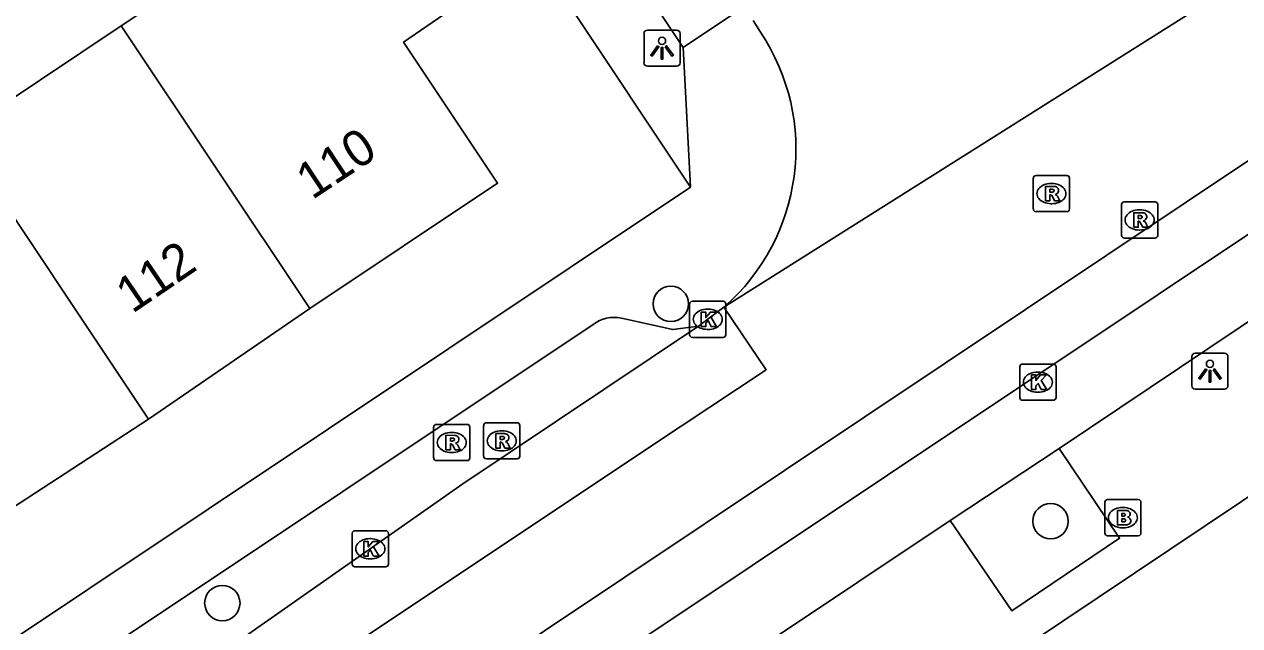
# Model space of a CAD drawing. Extents: x 158352 to 159489, y 383828 to 384597.
# Drawn here: x 158783.7 to 158817.3, y 384192.7 to 384209.34 of the extents above; entities that cross this region are included whole.
import ezdxf

# ---------------------------------------------------------------- set-up
doc = ezdxf.new("R2010")
doc.units = 0
for name, color, linetype in [('IMGEO_Boom', 7, 'Continuous'), ('IMGEO_Brandkraan', 7, 'Continuous'), ('IMGEO_Kolk', 7, 'Continuous'), ('IMGEO_Lichtpunt', 7, 'Continuous'), ('IMGEO_Pand', 7, 'Continuous'), ('IMGEO_Pand_nummerreeks', 7, 'Continuous'), ('IMGEO_Parkeervlak_open', 7, 'Continuous'), ('IMGEO_Rijbaan_lokaal_gesloten', 7, 'Continuous'), ('IMGEO_Rijbaan_lokaal_open', 7, 'Continuous'), ('IMGEO_Rioolput', 7, 'Continuous'), ('IMGEO_Voetpad_open', 7, 'Continuous')]:
    doc.layers.add(name, color=color, linetype=linetype)

msp = doc.modelspace()

# ---------------------------------------------------------------- linework, layer by layer
at = {"layer": 'IMGEO_Boom'}
for centre in [(158801.572, 384201.605), (158812.071, 384195.594), (158789.175, 384193.33)]:
    msp.add_circle(centre, 0.489, dxfattribs=at)
at = {"layer": 'IMGEO_Brandkraan'}
for p, q in [((158813.569, 384195.266), (158813.569, 384196.118)), ((158813.644, 384196.192), (158814.496, 384196.192)), ((158814.57, 384196.118), (158814.57, 384195.266)), ((158814.057, 384195.972), (158814.082, 384195.972)), ((158814.08, 384195.412), (158814.055, 384195.412)), ((158814.496, 384195.192), (158813.644, 384195.192))]:
    msp.add_line(p, q, dxfattribs=at)
for points in [[(158813.569, 384195.266), (158813.569, 384196.118)], [(158813.644, 384196.192), (158814.496, 384196.192)], [(158814.57, 384196.118), (158814.57, 384195.266)], [(158813.917, 384195.892), (158813.917, 384195.492), (158814.13, 384195.492)], [(158814.148, 384195.892), (158813.917, 384195.892)], [(158814.096, 384195.811), (158814.042, 384195.811), (158814.042, 384195.735)], [(158814.042, 384195.735), (158814.095, 384195.735)], [(158814.104, 384195.659), (158814.042, 384195.659), (158814.042, 384195.578)], [(158814.042, 384195.578), (158814.104, 384195.578)], [(158814.496, 384195.192), (158813.644, 384195.192)]]:
    msp.add_lwpolyline(points, dxfattribs=at)
for centre, radius, start, end in [((158813.646, 384196.116), 0.0765, 91.552, 178.448), ((158813.646, 384196.116), 0.0765, 91.552, 178.448), ((158814.494, 384196.116), 0.0765, 1.552, 88.448), ((158814.494, 384196.116), 0.0765, 1.552, 88.448), ((158814.097, 384195.773), 0.0379, 267.8285, 90.9355), ((158814.152, 384195.747), 0.145, 59.4692, 91.5367), ((158814.177, 384195.794), 0.0922, 285.5137, 58.1501), ((158814.182, 384195.602), 0.105, 301.3115, 78.989), ((158814.105, 384195.618), 0.0404, 269.8759, 90.5077), ((158814.136, 384195.743), 0.251, 268.6676, 293.5347), ((158813.646, 384195.268), 0.0765, 181.552, 268.448), ((158813.646, 384195.268), 0.0765, 181.552, 268.448), ((158814.494, 384195.268), 0.0765, 271.552, 358.448), ((158814.494, 384195.268), 0.0765, 271.552, 358.448)]:
    msp.add_arc(centre, radius, start, end, dxfattribs=at)
for centre, major_axis, ratio, start_param, end_param in [((158814.056, 384195.692), (-0.387, 0.002), 0.722429, 4.712389, 7.853982), ((158814.081, 384195.692), (-0.39, 0.002), 0.717154, 1.570796, 4.712389)]:
    msp.add_ellipse(centre, major_axis=major_axis, ratio=ratio, start_param=start_param, end_param=end_param, dxfattribs=at)
at = {"layer": 'IMGEO_Kolk'}
for p, q in [((158802.093, 384200.752), (158802.093, 384201.604)), ((158802.168, 384201.678), (158803.02, 384201.678)), ((158802.581, 384201.458), (158802.606, 384201.458)), ((158803.094, 384201.604), (158803.094, 384200.752)), ((158802.604, 384200.898), (158802.579, 384200.898)), ((158803.02, 384200.678), (158802.168, 384200.678)), ((158811.22, 384199.014), (158811.22, 384199.866)), ((158811.295, 384199.94), (158812.147, 384199.94)), ((158811.708, 384199.72), (158811.733, 384199.72)), ((158812.221, 384199.866), (158812.221, 384199.014)), ((158811.731, 384199.16), (158811.706, 384199.16)), ((158812.147, 384198.94), (158811.295, 384198.94)), ((158792.84, 384195.332), (158793.692, 384195.332)), ((158792.765, 384194.406), (158792.765, 384195.258)), ((158793.253, 384195.112), (158793.278, 384195.112)), ((158793.766, 384195.258), (158793.766, 384194.406)), ((158793.692, 384194.332), (158792.84, 384194.332)), ((158793.276, 384194.552), (158793.251, 384194.552))]:
    msp.add_line(p, q, dxfattribs=at)
for points in [[(158802.093, 384200.752), (158802.093, 384201.604)], [(158802.168, 384201.678), (158803.02, 384201.678)], [(158802.414, 384201.378), (158802.537, 384201.378), (158802.537, 384201.227), (158802.667, 384201.378), (158802.831, 384201.378), (158802.685, 384201.227), (158802.838, 384200.978), (158802.686, 384200.978), (158802.601, 384201.142), (158802.537, 384201.075), (158802.537, 384200.978), (158802.414, 384200.978), (158802.414, 384201.378)], [(158803.094, 384201.604), (158803.094, 384200.752)], [(158803.02, 384200.678), (158802.168, 384200.678)], [(158811.22, 384199.014), (158811.22, 384199.866)], [(158811.295, 384199.94), (158812.147, 384199.94)], [(158812.221, 384199.866), (158812.221, 384199.014)], [(158811.541, 384199.64), (158811.664, 384199.64), (158811.664, 384199.489), (158811.794, 384199.64), (158811.958, 384199.64), (158811.812, 384199.489), (158811.965, 384199.24), (158811.813, 384199.24), (158811.728, 384199.404), (158811.664, 384199.337), (158811.664, 384199.24), (158811.541, 384199.24), (158811.541, 384199.64)], [(158812.147, 384198.94), (158811.295, 384198.94)], [(158792.84, 384195.332), (158793.692, 384195.332)], [(158792.765, 384194.406), (158792.765, 384195.258)], [(158793.086, 384195.032), (158793.209, 384195.032), (158793.209, 384194.881), (158793.339, 384195.032), (158793.503, 384195.032), (158793.357, 384194.881), (158793.51, 384194.632), (158793.358, 384194.632), (158793.273, 384194.796), (158793.209, 384194.729), (158793.209, 384194.632), (158793.086, 384194.632), (158793.086, 384195.032)], [(158793.766, 384195.258), (158793.766, 384194.406)], [(158793.692, 384194.332), (158792.84, 384194.332)]]:
    msp.add_lwpolyline(points, dxfattribs=at)
for centre, start, end in [((158802.17, 384201.602), 91.552, 178.448), ((158802.17, 384201.602), 91.552, 178.448), ((158803.018, 384201.602), 1.552, 88.448), ((158803.018, 384201.602), 1.552, 88.448), ((158802.17, 384200.754), 181.552, 268.448), ((158802.17, 384200.754), 181.552, 268.448), ((158803.018, 384200.754), 271.552, 358.448), ((158803.018, 384200.754), 271.552, 358.448), ((158811.297, 384199.864), 91.552, 178.448), ((158811.297, 384199.864), 91.552, 178.448), ((158812.145, 384199.864), 1.552, 88.448), ((158812.145, 384199.864), 1.552, 88.448), ((158811.297, 384199.016), 181.552, 268.448), ((158811.297, 384199.016), 181.552, 268.448), ((158812.145, 384199.016), 271.552, 358.448), ((158812.145, 384199.016), 271.552, 358.448), ((158792.842, 384195.256), 91.552, 178.448), ((158792.842, 384195.256), 91.552, 178.448), ((158793.69, 384195.256), 1.552, 88.448), ((158793.69, 384195.256), 1.552, 88.448), ((158792.842, 384194.408), 181.552, 268.448), ((158792.842, 384194.408), 181.552, 268.448), ((158793.69, 384194.408), 271.552, 358.448), ((158793.69, 384194.408), 271.552, 358.448)]:
    msp.add_arc(centre, 0.0765, start, end, dxfattribs=at)
for centre, major_axis, ratio, start_param, end_param in [((158802.58, 384201.178), (-0.387, 0.002), 0.722429, 4.712389, 7.853982), ((158802.605, 384201.178), (-0.39, 0.002), 0.717154, 1.570796, 4.712389), ((158811.707, 384199.44), (-0.387, 0.002), 0.722429, 4.712389, 7.853982), ((158811.732, 384199.44), (-0.39, 0.002), 0.717154, 1.570796, 4.712389), ((158793.252, 384194.832), (-0.387, 0.002), 0.722429, 4.712389, 7.853982), ((158793.277, 384194.832), (-0.39, 0.002), 0.717154, 1.570796, 4.712389)]:
    msp.add_ellipse(centre, major_axis=major_axis, ratio=ratio, start_param=start_param, end_param=end_param, dxfattribs=at)
at = {"layer": 'IMGEO_Lichtpunt'}
for p, q in [((158801.734, 384209.176), (158800.926, 384209.176)), ((158801.734, 384209.176), (158800.926, 384209.176)), ((158800.832, 384209.081), (158800.832, 384208.274)), ((158800.832, 384209.081), (158800.832, 384208.274)), ((158801.828, 384208.274), (158801.828, 384209.081)), ((158801.828, 384208.274), (158801.828, 384209.081)), ((158800.926, 384208.18), (158801.734, 384208.18)), ((158800.926, 384208.18), (158801.734, 384208.18)), ((158815.978, 384200.148), (158815.978, 384199.341)), ((158815.978, 384200.148), (158815.978, 384199.341)), ((158816.88, 384200.243), (158816.072, 384200.243)), ((158816.88, 384200.243), (158816.072, 384200.243)), ((158816.974, 384199.341), (158816.974, 384200.148)), ((158816.974, 384199.341), (158816.974, 384200.148)), ((158816.072, 384199.247), (158816.88, 384199.247)), ((158816.072, 384199.247), (158816.88, 384199.247))]:
    msp.add_line(p, q, dxfattribs=at)
for points in [[(158801.206, 384208.745), (158801.245, 384208.717), (158801.057, 384208.455), (158801.019, 384208.482), (158801.206, 384208.745)], [(158801.308, 384208.697), (158801.355, 384208.697), (158801.355, 384208.375), (158801.308, 384208.375), (158801.308, 384208.697)], [(158801.418, 384208.717), (158801.456, 384208.744), (158801.643, 384208.482), (158801.604, 384208.454), (158801.418, 384208.717)], [(158816.352, 384199.812), (158816.391, 384199.784), (158816.203, 384199.522), (158816.165, 384199.549), (158816.352, 384199.812)], [(158816.454, 384199.764), (158816.501, 384199.764), (158816.501, 384199.442), (158816.454, 384199.442), (158816.454, 384199.764)], [(158816.564, 384199.784), (158816.602, 384199.811), (158816.789, 384199.549), (158816.75, 384199.521), (158816.564, 384199.784)]]:
    msp.add_lwpolyline(points, dxfattribs=at)
for centre in [(158801.331, 384208.879), (158816.477, 384199.946)]:
    msp.add_circle(centre, 0.0994, dxfattribs=at)
for centre, start, end in [((158800.926, 384209.081), 90, 180), ((158800.926, 384209.081), 90, 180), ((158801.734, 384209.081), 0, 90), ((158801.734, 384209.081), 0, 90), ((158800.926, 384208.274), 180, 270), ((158800.926, 384208.274), 180, 270), ((158801.734, 384208.274), 270, 0), ((158801.734, 384208.274), 270, 360), ((158816.072, 384200.148), 90, 180), ((158816.072, 384200.148), 90, 180), ((158816.88, 384200.148), 0, 90), ((158816.88, 384200.148), 0, 90), ((158816.072, 384199.341), 180, 270), ((158816.072, 384199.341), 180, 270), ((158816.88, 384199.341), 270, 0), ((158816.88, 384199.341), 270, 360)]:
    msp.add_arc(centre, 0.0946, start, end, dxfattribs=at)
at = {"layer": 'IMGEO_Pand'}
for points in [[(158786.38, 384209.294), (158792.699, 384213.514), (158795.295, 384209.606), (158794.187, 384208.841), (158796.785, 384204.942), (158791.593, 384201.478)], [(158781.884, 384206.291), (158786.38, 384209.294)], [(158791.593, 384201.478), (158786.38, 384209.294)], [(158781.884, 384206.291), (158787.135, 384198.42)], [(158791.593, 384201.478), (158787.135, 384198.42)], [(158787.135, 384198.42), (158782.117, 384195.154)]]:
    msp.add_lwpolyline(points, dxfattribs=at)
at = {"layer": 'IMGEO_Parkeervlak_open'}
msp.add_lwpolyline([(158809.298, 384195.612), (158812.306, 384197.607)], dxfattribs=at)
at = {"layer": 'IMGEO_Rijbaan_lokaal_gesloten'}
for points in [[(158792.434, 384186.755), (158791.418, 384188.112), (158833.556, 384216.278)], [(158792.599, 384186.878), (158833.75, 384214.368)], [(158803.043, 384201.515), (158804.21, 384199.782), (158801.066, 384197.693), (158757.561, 384168.674)], [(158802.34, 384200.987), (158803.043, 384201.515)], [(158756.613, 384170.048), (158784.422, 384188.633), (158795.826, 384196.626), (158802.34, 384200.987)]]:
    msp.add_lwpolyline(points, dxfattribs=at)
at = {"layer": 'IMGEO_Rijbaan_lokaal_open'}
for points in [[(158816.531, 384210.036), (158803.043, 384201.515)], [(158804.049, 384209.123), (158803.85, 384209.437)]]:
    msp.add_lwpolyline(points, dxfattribs=at)
msp.add_arc((158799.218, 384205.891), 5.812, 311.1562, 33.7789, dxfattribs=at)
at = {"layer": 'IMGEO_Rioolput'}
for p, q in [((158811.594, 384204.229), (158811.594, 384205.081)), ((158811.669, 384205.155), (158812.521, 384205.155)), ((158812.595, 384205.081), (158812.595, 384204.229)), ((158812.082, 384204.935), (158812.107, 384204.935)), ((158814.107, 384204.426), (158814.959, 384204.426)), ((158812.521, 384204.155), (158811.669, 384204.155)), ((158812.105, 384204.375), (158812.08, 384204.375)), ((158814.032, 384203.5), (158814.032, 384204.352)), ((158814.52, 384204.206), (158814.545, 384204.206)), ((158815.033, 384204.352), (158815.033, 384203.5)), ((158814.959, 384203.426), (158814.107, 384203.426)), ((158814.543, 384203.646), (158814.518, 384203.646)), ((158795.017, 384197.345), (158795.017, 384198.197)), ((158795.092, 384198.271), (158795.944, 384198.271)), ((158795.505, 384198.051), (158795.53, 384198.051)), ((158796.018, 384198.197), (158796.018, 384197.345)), ((158796.399, 384197.392), (158796.399, 384198.244)), ((158796.474, 384198.318), (158797.326, 384198.318)), ((158796.887, 384198.098), (158796.912, 384198.098)), ((158797.4, 384198.244), (158797.4, 384197.392)), ((158795.528, 384197.491), (158795.503, 384197.491)), ((158796.91, 384197.538), (158796.885, 384197.538)), ((158795.944, 384197.271), (158795.092, 384197.271)), ((158797.326, 384197.318), (158796.474, 384197.318))]:
    msp.add_line(p, q, dxfattribs=at)
for points in [[(158811.594, 384204.229), (158811.594, 384205.081)], [(158811.669, 384205.155), (158812.521, 384205.155)], [(158812.595, 384205.081), (158812.595, 384204.229)], [(158812.183, 384204.853), (158811.931, 384204.855), (158811.931, 384204.455)], [(158812.109, 384204.774), (158812.055, 384204.774), (158812.055, 384204.693)], [(158811.931, 384204.455), (158812.055, 384204.455), (158812.055, 384204.617), (158812.066, 384204.617)], [(158812.055, 384204.693), (158812.107, 384204.693)], [(158812.113, 384204.588), (158812.184, 384204.455), (158812.324, 384204.455), (158812.259, 384204.581)], [(158814.107, 384204.426), (158814.959, 384204.426)], [(158812.521, 384204.155), (158811.669, 384204.155)], [(158814.032, 384203.5), (158814.032, 384204.352)], [(158814.621, 384204.124), (158814.369, 384204.126), (158814.369, 384203.726)], [(158815.033, 384204.352), (158815.033, 384203.5)], [(158814.369, 384203.726), (158814.493, 384203.726), (158814.493, 384203.888), (158814.504, 384203.888)], [(158814.547, 384204.045), (158814.493, 384204.045), (158814.493, 384203.964)], [(158814.493, 384203.964), (158814.545, 384203.964)], [(158814.551, 384203.859), (158814.622, 384203.726), (158814.762, 384203.726), (158814.697, 384203.852)], [(158814.959, 384203.426), (158814.107, 384203.426)], [(158795.017, 384197.345), (158795.017, 384198.197)], [(158795.092, 384198.271), (158795.944, 384198.271)], [(158796.018, 384198.197), (158796.018, 384197.345)], [(158796.399, 384197.392), (158796.399, 384198.244)], [(158796.474, 384198.318), (158797.326, 384198.318)], [(158796.988, 384198.016), (158796.736, 384198.018), (158796.736, 384197.618)], [(158797.4, 384198.244), (158797.4, 384197.392)], [(158795.606, 384197.969), (158795.354, 384197.971), (158795.354, 384197.571)], [(158795.354, 384197.571), (158795.478, 384197.571), (158795.478, 384197.733), (158795.489, 384197.733)], [(158795.532, 384197.89), (158795.478, 384197.89), (158795.478, 384197.809)], [(158795.478, 384197.809), (158795.53, 384197.809)], [(158795.536, 384197.704), (158795.607, 384197.571), (158795.747, 384197.571), (158795.682, 384197.697)], [(158796.736, 384197.618), (158796.86, 384197.618), (158796.86, 384197.78), (158796.871, 384197.78)], [(158796.914, 384197.937), (158796.86, 384197.937), (158796.86, 384197.856)], [(158796.86, 384197.856), (158796.912, 384197.856)], [(158796.918, 384197.751), (158796.989, 384197.618), (158797.129, 384197.618), (158797.064, 384197.744)], [(158795.944, 384197.271), (158795.092, 384197.271)], [(158797.326, 384197.318), (158796.474, 384197.318)]]:
    msp.add_lwpolyline(points, dxfattribs=at)
for centre, radius, start, end in [((158811.671, 384205.079), 0.0765, 91.552, 178.448), ((158811.671, 384205.079), 0.0765, 91.552, 178.448), ((158812.519, 384205.079), 0.0765, 1.552, 88.448), ((158812.519, 384205.079), 0.0765, 1.552, 88.448), ((158812.115, 384204.678), 0.0964, 77.0061, 93.1865), ((158812.129, 384204.735), 0.0378, 276.6634, 79.6772), ((158812.182, 384204.743), 0.109, 350.3612, 89.416), ((158812.065, 384204.564), 0.0533, 26.0293, 88.6989), ((158812.091, 384204.882), 0.19, 274.7715, 282.9687), ((158812.18, 384204.743), 0.112, 277.5842, 350.9817), ((158812.164, 384204.528), 0.108, 29.5134, 73.7905), ((158814.109, 384204.35), 0.0765, 91.552, 178.448), ((158814.109, 384204.35), 0.0765, 91.552, 178.448), ((158814.957, 384204.35), 0.0765, 1.552, 88.448), ((158814.957, 384204.35), 0.0765, 1.552, 88.448), ((158811.671, 384204.231), 0.0765, 181.552, 268.448), ((158811.671, 384204.231), 0.0765, 181.552, 268.448), ((158812.519, 384204.231), 0.0765, 271.552, 358.448), ((158812.519, 384204.231), 0.0765, 271.552, 358.448), ((158814.62, 384204.014), 0.109, 350.3612, 89.416), ((158814.503, 384203.835), 0.0533, 26.0293, 88.6989), ((158814.529, 384204.153), 0.19, 274.7715, 282.9687), ((158814.553, 384203.949), 0.0964, 77.0061, 93.1865), ((158814.567, 384204.006), 0.0378, 276.6634, 79.6772), ((158814.618, 384204.014), 0.112, 277.5842, 350.9817), ((158814.602, 384203.799), 0.108, 29.5134, 73.7905), ((158814.109, 384203.502), 0.0765, 181.552, 268.448), ((158814.109, 384203.502), 0.0765, 181.552, 268.448), ((158814.957, 384203.502), 0.0765, 271.552, 358.448), ((158814.957, 384203.502), 0.0765, 271.552, 358.448), ((158795.094, 384198.195), 0.0765, 91.552, 178.448), ((158795.094, 384198.195), 0.0765, 91.552, 178.448), ((158795.942, 384198.195), 0.0765, 1.552, 88.448), ((158795.942, 384198.195), 0.0765, 1.552, 88.448), ((158796.476, 384198.242), 0.0765, 91.552, 178.448), ((158796.476, 384198.242), 0.0765, 91.552, 178.448), ((158796.987, 384197.906), 0.109, 350.3612, 89.416), ((158797.324, 384198.242), 0.0765, 1.552, 88.448), ((158797.324, 384198.242), 0.0765, 1.552, 88.448), ((158795.488, 384197.68), 0.0533, 26.0293, 88.6989), ((158795.514, 384197.998), 0.19, 274.7715, 282.9687), ((158795.538, 384197.794), 0.0964, 77.0061, 93.1865), ((158795.552, 384197.851), 0.0378, 276.6634, 79.6772), ((158795.605, 384197.859), 0.109, 350.3612, 89.416), ((158795.603, 384197.859), 0.112, 277.5842, 350.9817), ((158795.587, 384197.644), 0.108, 29.5134, 73.7905), ((158796.87, 384197.727), 0.0533, 26.0293, 88.6989), ((158796.896, 384198.045), 0.19, 274.7715, 282.9687), ((158796.92, 384197.841), 0.0964, 77.0061, 93.1865), ((158796.934, 384197.898), 0.0378, 276.6634, 79.6772), ((158796.985, 384197.906), 0.112, 277.5842, 350.9817), ((158796.969, 384197.691), 0.108, 29.5134, 73.7905), ((158795.094, 384197.347), 0.0765, 181.552, 268.448), ((158795.094, 384197.347), 0.0765, 181.552, 268.448), ((158795.942, 384197.347), 0.0765, 271.552, 358.448), ((158795.942, 384197.347), 0.0765, 271.552, 358.448), ((158796.476, 384197.394), 0.0765, 181.552, 268.448), ((158796.476, 384197.394), 0.0765, 181.552, 268.448), ((158797.324, 384197.394), 0.0765, 271.552, 358.448), ((158797.324, 384197.394), 0.0765, 271.552, 358.448)]:
    msp.add_arc(centre, radius, start, end, dxfattribs=at)
for centre, major_axis, ratio, start_param, end_param in [((158812.081, 384204.655), (-0.387, 0.002), 0.722429, 4.712389, 7.853982), ((158812.106, 384204.655), (-0.39, 0.002), 0.717154, 1.570796, 4.712389), ((158814.519, 384203.926), (-0.387, 0.002), 0.722429, 4.712389, 7.853982), ((158814.544, 384203.926), (-0.39, 0.002), 0.717154, 1.570796, 4.712389), ((158795.504, 384197.771), (-0.387, 0.002), 0.722429, 4.712389, 7.853982), ((158795.529, 384197.771), (-0.39, 0.002), 0.717154, 1.570796, 4.712389), ((158796.886, 384197.818), (-0.387, 0.002), 0.722429, 4.712389, 7.853982), ((158796.911, 384197.818), (-0.39, 0.002), 0.717154, 1.570796, 4.712389)]:
    msp.add_ellipse(centre, major_axis=major_axis, ratio=ratio, start_param=start_param, end_param=end_param, dxfattribs=at)
at = {"layer": 'IMGEO_Voetpad_open'}
for points in [[(158802.113, 384204.829), (158788.594, 384225.155)], [(158794.939, 384219.198), (158801.917, 384208.691)], [(158841.042, 384212.024), (158794.638, 384180.916), (158793.73, 384180.171)], [(158801.917, 384208.691), (158803.252, 384209.588)], [(158802.113, 384204.829), (158801.917, 384208.691)], [(158824.827, 384206.003), (158812.306, 384197.607)], [(158752.1, 384171.43), (158802.113, 384204.829)], [(158802.34, 384200.987), (158801.626, 384200.892), (158800.21, 384201.209)], [(158799.425, 384201.034), (158757.838, 384173.287)], [(158812.306, 384197.607), (158813.977, 384195.122), (158810.997, 384193.117), (158809.298, 384195.612)], [(158809.298, 384195.612), (158796.537, 384187.087)]]:
    msp.add_lwpolyline(points, dxfattribs=at)
msp.add_arc((158800.009, 384200.264), 0.966, 77.9634, 127.1715, dxfattribs=at)

# ---------------------------------------------------------------- texts
at = {"layer": 'IMGEO_Pand_nummerreeks'}
for s, rotation, p in [('110', 33.4738, (158791.656, 384204.468)), ('112', 34.2242, (158786.684, 384201.32))]:
    msp.add_text(s, height=1, rotation=rotation, dxfattribs=at).set_placement(p)

doc.saveas('drawing.dxf')
